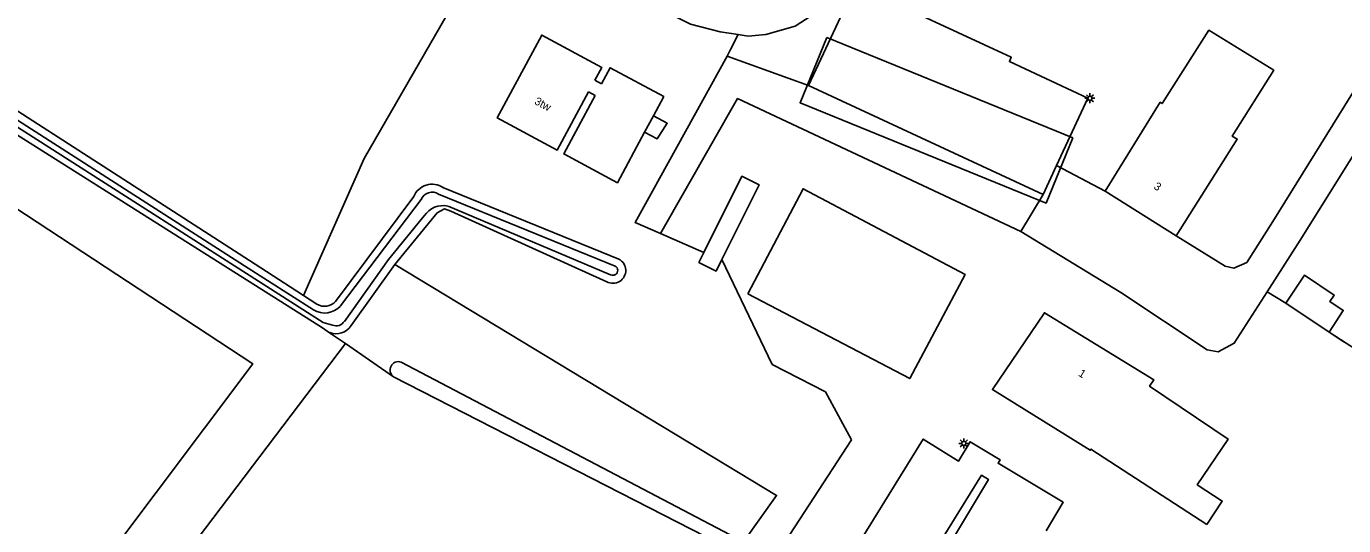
# Model space of a CAD drawing. Extents: x 136000 to 141014, y 402000 to 403500.
# Drawn here: x 139737.6 to 139902.2, y 402560.2 to 402622.6 of the extents above; entities that cross this region are included whole.
import ezdxf

# ---------------------------------------------------------------- set-up
doc = ezdxf.new("R2010")
doc.units = 0
for name, color, linetype in [('gg-afsc-erfafscheiding', 7, 'Continuous'), ('gg-afsc-hekwerk', 7, 'Continuous'), ('gg-anno-huisnummerreeks BGT', 7, 'Continuous'), ('gg-bbg-bijgebouw', 7, 'Continuous'), ('gg-bbg-gedigitaliseerde bebouwing', 7, 'Continuous'), ('gg-bbg-hoofdgebouw', 7, 'Continuous'), ('gg-bbg-luifel en loopbrug', 7, 'Continuous'), ('gg-bbg-overig bouwwerk', 7, 'Continuous'), ('gg-knt-bronhoudergrens', 7, 'Continuous'), ('gg-knt-onverhard', 7, 'Continuous'), ('gg-kntw-bovenkant insteek waterloop', 7, 'Continuous'), ('gg-kntw-waterlijn', 7, 'Continuous'), ('gt-bbg-plantopografie pand', 7, 'Continuous'), ('gt-grn-groengrens', 7, 'Continuous'), ('gt-symb-lichtmast', 7, 'Continuous'), ('gx-grn-maaiveld', 7, 'Continuous')]:
    doc.layers.add(name, color=color, linetype=linetype)

# ---------------------------------------------------------------- blocks, each defined once
blk = doc.blocks.new('gt0-LMAST')
at = {"layer": 'gt-symb-lichtmast'}
for p, q in [((-0.18, 0.17), (-0.45, 0.44)), ((0, 0.25), (0, 0.62)), ((0.17, 0.17), (0.44, 0.44)), ((-0.25, 0), (-0.63, 0)), ((-0.18, -0.18), (-0.45, -0.45)), ((0, -0.25), (0, -0.63)), ((0.44, -0.45), (0.17, -0.18)), ((0.25, 0), (0.62, 0))]:
    blk.add_line(p, q, dxfattribs=at)
blk.add_circle((0, 0), 0.25, dxfattribs=at)

msp = doc.modelspace()

# ---------------------------------------------------------------- linework, layer by layer
at = {"layer": 'gg-afsc-erfafscheiding'}
for p, q in [((139872.39, 402601.99), (139866.3, 402605.19)), ((139864.63, 402601.59), (139861.87, 402596.96)), ((139822.26, 402594.34), (139816.82, 402596.71)), ((139824.49, 402593.46), (139830.79, 402580.34)), ((139894.95, 402587.99), (139892.64, 402589.44)), ((139830.79, 402580.34), (139837.43, 402576.93)), ((139837.43, 402576.93), (139840.71, 402570.93)), ((139840.71, 402570.93), (139830.28, 402554.99))]:
    msp.add_line(p, q, dxfattribs=at)
for points in [[(139825.14, 402618.87), (139825.58, 402619.67), (139826.55, 402621.56)], [(139816.82, 402596.71), (139813.65, 402598.09), (139825.14, 402618.87)], [(139881.27, 402596.4), (139887.38, 402592.63), (139888.48, 402592.39), (139890.08, 402593.1), (139893.36, 402598.2), (139906.09, 402618.71)], [(139909, 402615.46), (139896.76, 402595.87), (139892.64, 402589.44)], [(139861.87, 402596.96), (139874.36, 402589.33), (139885.13, 402582.2), (139886.53, 402581.95), (139888.52, 402583.01), (139892.64, 402589.44)]]:
    msp.add_lwpolyline(points, dxfattribs=at)
at = {"layer": 'gg-afsc-hekwerk'}
for p, q in [((139830.79, 402580.34), (139824.49, 402593.46)), ((139911.1, 402577.45), (139900.36, 402584.4)), ((139837.43, 402576.93), (139830.79, 402580.34)), ((139840.71, 402570.93), (139837.43, 402576.93)), ((139830.28, 402554.99), (139840.71, 402570.93))]:
    msp.add_line(p, q, dxfattribs=at)
at = {"layer": 'gg-bbg-bijgebouw'}
for p, q in [((139835.34, 402615.2), (139864.63, 402601.59)), ((139864.63, 402601.59), (139866.3, 402605.19))]:
    msp.add_line(p, q, dxfattribs=at)
for points in [[(139866.3, 402605.19), (139870.21, 402613.59), (139860.43, 402618.18), (139860.66, 402618.71), (139841.19, 402627.78), (139835.34, 402615.2)], [(139827.75, 402589.17), (139834.65, 402602.29), (139854.88, 402591.61), (139847.98, 402578.6), (139827.75, 402589.17)], [(139865.02, 402559.58), (139867.15, 402563.14), (139859.01, 402568.02), (139859.27, 402568.45), (139855.52, 402570.7), (139854.08, 402568.3), (139849.66, 402571.03), (139838.33, 402552.72), (139845.62, 402548.21), (139856.95, 402566.52), (139857.8, 402565.99), (139841.41, 402538.65), (139849.55, 402533.77)]]:
    msp.add_lwpolyline(points, dxfattribs=at)
at = {"layer": 'gg-bbg-gedigitaliseerde bebouwing'}
for p, q in [((139807.82, 402614.38), (139808.66, 402613.93)), ((139808.61, 402615.84), (139809.45, 402615.4)), ((139815.94, 402611.42), (139814.84, 402609.36))]:
    msp.add_line(p, q, dxfattribs=at)
for points in [[(139807.82, 402614.38), (139803.93, 402607.12), (139796.44, 402611.15), (139801.99, 402621.48), (139809.48, 402617.45), (139808.61, 402615.84)], [(139809.45, 402615.4), (139810.53, 402617.41), (139817.23, 402613.8), (139815.94, 402611.42)], [(139814.84, 402609.36), (139811.45, 402603.05), (139804.74, 402606.65), (139808.66, 402613.93)]]:
    msp.add_lwpolyline(points, dxfattribs=at)
at = {"layer": 'gg-bbg-hoofdgebouw'}
msp.add_line((139872.39, 402601.99), (139881.27, 402596.4), dxfattribs=at)
for points in [[(139872.39, 402601.99), (139879.27, 402613.1), (139879.5, 402612.94), (139885.36, 402622.09), (139893.45, 402617.1), (139888.27, 402608.86), (139888.9, 402608.5), (139881.27, 402596.4)], [(139885.09, 402560.35), (139870.59, 402569.77), (139870.52, 402569.65), (139858.31, 402577.22), (139864.79, 402586.82), (139878.49, 402578.43), (139877.94, 402577.66), (139887.74, 402571.04), (139883.89, 402565.34), (139887.01, 402563.29), (139885.09, 402560.35)]]:
    msp.add_lwpolyline(points, dxfattribs=at)
at = {"layer": 'gg-bbg-luifel en loopbrug'}
msp.add_line((139900.36, 402584.4), (139894.95, 402587.99), dxfattribs=at)
for points in [[(139815.94, 402611.42), (139817.68, 402610.48), (139816.41, 402608.52), (139814.84, 402609.36)], [(139900.36, 402584.4), (139902.14, 402587.1), (139900.46, 402588.22), (139900.99, 402589.02), (139897.28, 402591.49), (139894.95, 402587.99)]]:
    msp.add_lwpolyline(points, dxfattribs=at)
at = {"layer": 'gg-bbg-overig bouwwerk'}
for points in [[(139824.49, 402593.46), (139829.14, 402602.79), (139827, 402603.86), (139822.26, 402594.34)], [(139822.26, 402594.34), (139821.64, 402593.09), (139823.78, 402592.02), (139824.49, 402593.46)]]:
    msp.add_lwpolyline(points, dxfattribs=at)
at = {"layer": 'gg-knt-bronhoudergrens'}
for p, q in [((139777.46, 402582.96), (139775.49, 402584.32)), ((139783.46, 402578.81), (139777.46, 402582.96))]:
    msp.add_line(p, q, dxfattribs=at)
for points in [[(139796.92, 402635.8), (139779.8, 402606.06), (139772.23, 402588.95)], [(139706.24, 402619.56), (139765.9, 402580.42), (139687.59, 402476.34), (139637.9, 402519.77), (139628.5, 402515.58), (139687.9, 402464.91), (139777.46, 402582.96)]]:
    msp.add_lwpolyline(points, dxfattribs=at)
at = {"layer": 'gg-knt-onverhard'}
for points in [[(139856.61, 402657.82), (139856.09, 402657.56), (139854, 402655.83), (139851.44, 402651.9), (139848.72, 402645.12), (139846.1, 402638.98), (139843.05, 402632.36), (139840.16, 402627.9), (139836.94, 402624.72), (139833.65, 402622.58), (139829.99, 402621.56), (139827.77, 402621.36), (139826.55, 402621.56)], [(139826.55, 402621.56), (139824.3, 402621.91), (139820.56, 402622.86), (139817.34, 402624.46), (139814.32, 402626.33), (139804.37, 402634.28), (139798.32, 402638.24)]]:
    msp.add_lwpolyline(points, dxfattribs=at)
at = {"layer": 'gg-kntw-bovenkant insteek waterloop'}
for p, q in [((139786.01, 402601.33), (139776.24, 402588.22)), ((139811.61, 402593.51), (139789.65, 402602.44)), ((139770.57, 402590.03), (139765.46, 402593.32)), ((139778.17, 402585.2), (139783.65, 402592.85)), ((139772.23, 402588.95), (139770.57, 402590.03)), ((139772.23, 402588.95), (139773.89, 402587.88)), ((139827.18, 402558.2), (139784.41, 402580.66))]:
    msp.add_line(p, q, dxfattribs=at)
for points in [[(139652.25, 402665.82), (139712.59, 402627.41), (139765.46, 402593.32)], [(139649.03, 402665.04), (139712.14, 402624.35), (139774.61, 402584.93), (139775.49, 402584.32)], [(139783.65, 402592.85), (139788.93, 402599.3), (139789.85, 402599.77), (139790.65, 402599.51), (139810.11, 402590.69)], [(139783.46, 402578.81), (139826.02, 402557.05), (139826.68, 402556.52), (139826.82, 402553.04)]]:
    msp.add_lwpolyline(points, dxfattribs=at)
for centre, radius, start, end in [((139788.28, 402600.42), 2.44, 55.65, 158.2038), ((139810.89, 402592.09), 1.6, 240.747, 63.1102), ((139774.86, 402589.49), 1.87, 239.014, 317.4787), ((139776.29, 402586.42), 2.24, 249.2018, 327.0511), ((139784.09, 402579.66), 1.05, 72.0576, 233.2612)]:
    msp.add_arc(centre, radius, start, end, dxfattribs=at)
at = {"layer": 'gg-kntw-waterlijn'}
for p, q in [((139789.09, 402601.61), (139811.16, 402592.62)), ((139776.85, 402587.66), (139786.94, 402600.96)), ((139810.6, 402591.56), (139790.28, 402600.13))]:
    msp.add_line(p, q, dxfattribs=at)
for points in [[(139773.48, 402587.17), (139764.87, 402592.69), (139712.05, 402626.57), (139651.55, 402665.64)], [(139775.85, 402585.26), (139774.67, 402585.59), (139712.68, 402625.19), (139650.99, 402664.97)], [(139787.32, 402598.91), (139782.86, 402593.46), (139777.33, 402585.74)]]:
    msp.add_lwpolyline(points, dxfattribs=at)
for centre, radius, start, end in [((139788.28, 402600.43), 1.44, 55.6114, 158.2118), ((139789.68, 402597.36), 2.83, 77.8868, 146.8053), ((139810.89, 402592.09), 0.6, 240.7977, 63.0799), ((139774.86, 402589.48), 2.7, 238.9998, 317.4837), ((139776.29, 402586.42), 1.24, 249.1786, 327.0652)]:
    msp.add_arc(centre, radius, start, end, dxfattribs=at)
at = {"layer": 'gt-bbg-plantopografie pand'}
msp.add_lwpolyline([(139837.6, 402621.18), (139868.33, 402608.65), (139865.01, 402600.51), (139834.28, 402613.04), (139837.6, 402621.18)], dxfattribs=at)
at = {"layer": 'gt-grn-groengrens'}
msp.add_line((139835.34, 402615.2), (139825.14, 402618.87), dxfattribs=at)
for points in [[(139861.87, 402596.96), (139826.47, 402613.55), (139816.82, 402596.71)], [(139783.65, 402592.85), (139831.33, 402564), (139827.18, 402558.2)]]:
    msp.add_lwpolyline(points, dxfattribs=at)
at = {"layer": 'gx-grn-maaiveld'}
msp.add_line((139900.36, 402584.4), (139902.23, 402583.19), dxfattribs=at)

# ---------------------------------------------------------------- block references
at = {"layer": 'gt-symb-lichtmast'}
for p in [(139870.49, 402613.6), (139854.73, 402570.5)]:
    msp.add_blockref('gt0-LMAST', p, dxfattribs=at)

# ---------------------------------------------------------------- texts
at = {"layer": 'gg-anno-huisnummerreeks BGT'}
for s, rotation, p in [('3tw', 331.7, (139800.99, 402612.93)), ('3', 327.8, (139878.37, 402602.36)), ('1', 328.5, (139868.96, 402578.99))]:
    msp.add_text(s, height=1, rotation=rotation, dxfattribs=at).set_placement(p)

doc.saveas('drawing.dxf')
